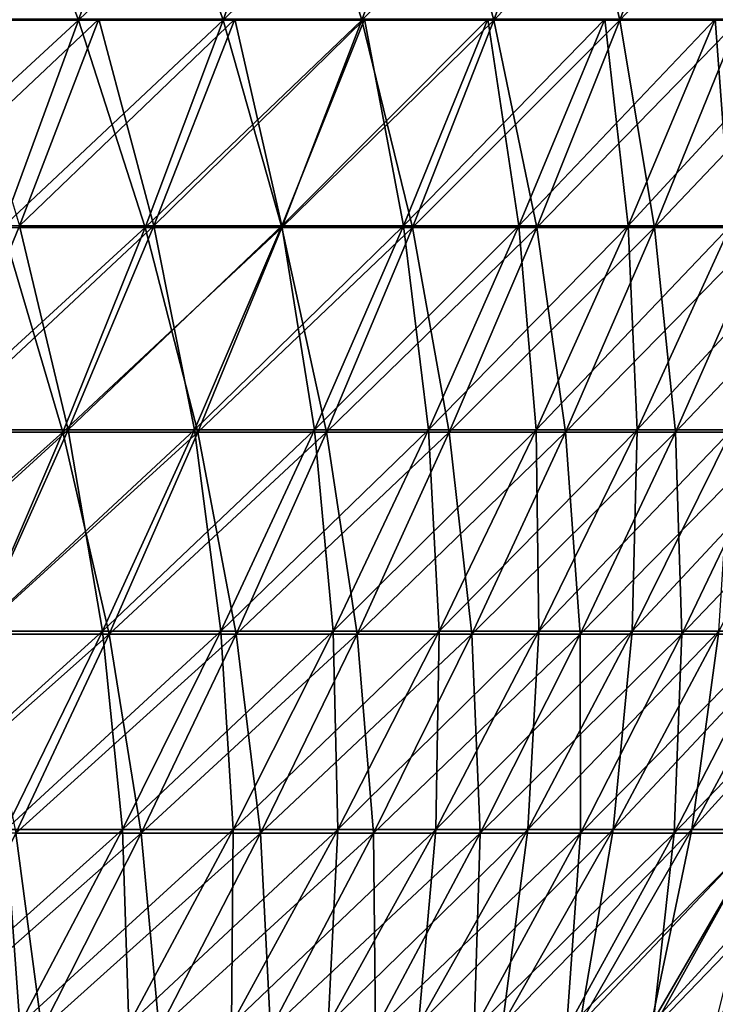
# Model space of a CAD drawing. Header units: millimetres. Extents: x -125 to 125, y -45 to 4025.
# Tile 733 of 755: x 90 to 100, y 3960 to 3974. Entities that reach past the tile are written whole.
import ezdxf

# ---------------------------------------------------------------- set-up
doc = ezdxf.new("R2010")
doc.units = ezdxf.units.MM
doc.header["$LTSCALE"] = 6.999206
for name, color, linetype in [('21', 7, 'CONTINUOUS'), ('22', 7, 'CONTINUOUS'), ('23', 7, 'CONTINUOUS'), ('24', 7, 'CONTINUOUS')]:
    doc.layers.add(name, color=color, linetype=linetype)

msp = doc.modelspace()

# ---------------------------------------------------------------- linework, layer by layer
at = {"layer": '21', "color": 7, "linetype": 'CONTINUOUS'}
for points in [[(88.946, 3974.102, 71.575), (91.108, 3974.102, 68.802), (89.955, 3977.112, 72.387), (88.946, 3974.102, 71.575)], [(89.955, 3977.112, 72.387), (91.108, 3974.102, 68.802), (92.142, 3977.112, 69.582), (89.955, 3977.112, 72.387)], [(91.108, 3974.102, 68.802), (93.184, 3974.102, 65.964), (92.142, 3977.112, 69.582), (91.108, 3974.102, 68.802)], [(92.142, 3977.112, 69.582), (93.184, 3974.102, 65.964), (94.241, 3977.112, 66.712), (92.142, 3977.112, 69.582)], [(93.184, 3974.102, 65.964), (95.171, 3974.102, 63.063), (94.241, 3977.112, 66.712), (93.184, 3974.102, 65.964)], [(94.241, 3977.112, 66.712), (95.171, 3974.102, 63.063), (96.25, 3977.112, 63.778), (94.241, 3977.112, 66.712)], [(95.171, 3974.102, 63.063), (97.068, 3974.102, 60.102), (96.25, 3977.112, 63.778), (95.171, 3974.102, 63.063)], [(96.25, 3977.112, 63.778), (97.068, 3974.102, 60.102), (98.169, 3977.112, 60.784), (96.25, 3977.112, 63.778)], [(97.068, 3974.102, 60.102), (98.873, 3974.102, 57.084), (98.169, 3977.112, 60.784), (97.068, 3974.102, 60.102)], [(98.169, 3977.112, 60.784), (98.873, 3974.102, 57.084), (99.994, 3977.112, 57.732), (98.169, 3977.112, 60.784)], [(98.873, 3974.102, 57.084), (100.584, 3974.102, 54.012), (99.994, 3977.112, 57.732), (98.873, 3974.102, 57.084)], [(99.994, 3977.112, 57.732), (100.584, 3974.102, 54.012), (101.725, 3977.112, 54.625), (99.994, 3977.112, 57.732)], [(88.946, 3974.102, 71.575), (90.013, 3971.128, 67.974), (91.108, 3974.102, 68.802), (88.946, 3974.102, 71.575)], [(90.013, 3971.128, 67.974), (92.063, 3971.128, 65.17), (91.108, 3974.102, 68.802), (90.013, 3971.128, 67.974)], [(91.108, 3974.102, 68.802), (92.063, 3971.128, 65.17), (93.184, 3974.102, 65.964), (91.108, 3974.102, 68.802)], [(92.063, 3971.128, 65.17), (94.026, 3971.128, 62.304), (93.184, 3974.102, 65.964), (92.063, 3971.128, 65.17)], [(93.184, 3974.102, 65.964), (94.026, 3971.128, 62.304), (95.171, 3974.102, 63.063), (93.184, 3974.102, 65.964)], [(94.026, 3971.128, 62.304), (95.9, 3971.128, 59.379), (95.171, 3974.102, 63.063), (94.026, 3971.128, 62.304)], [(95.171, 3974.102, 63.063), (95.9, 3971.128, 59.379), (97.068, 3974.102, 60.102), (95.171, 3974.102, 63.063)], [(95.9, 3971.128, 59.379), (97.684, 3971.128, 56.398), (97.068, 3974.102, 60.102), (95.9, 3971.128, 59.379)], [(97.068, 3974.102, 60.102), (97.684, 3971.128, 56.398), (98.873, 3974.102, 57.084), (97.068, 3974.102, 60.102)], [(97.684, 3971.128, 56.398), (99.374, 3971.128, 53.363), (98.873, 3974.102, 57.084), (97.684, 3971.128, 56.398)], [(98.873, 3974.102, 57.084), (99.374, 3971.128, 53.363), (100.584, 3974.102, 54.012), (98.873, 3974.102, 57.084)], [(99.374, 3971.128, 53.363), (100.97, 3971.128, 50.277), (100.584, 3974.102, 54.012), (99.374, 3971.128, 53.363)], [(88.855, 3968.19, 67.1), (90.879, 3968.19, 64.332), (90.013, 3971.128, 67.974), (88.855, 3968.19, 67.1)], [(90.013, 3971.128, 67.974), (90.879, 3968.19, 64.332), (92.063, 3971.128, 65.17), (90.013, 3971.128, 67.974)], [(90.879, 3968.19, 64.332), (92.817, 3968.19, 61.503), (92.063, 3971.128, 65.17), (90.879, 3968.19, 64.332)], [(92.063, 3971.128, 65.17), (92.817, 3968.19, 61.503), (94.026, 3971.128, 62.304), (92.063, 3971.128, 65.17)], [(92.817, 3968.19, 61.503), (94.667, 3968.19, 58.615), (94.026, 3971.128, 62.304), (92.817, 3968.19, 61.503)], [(94.026, 3971.128, 62.304), (94.667, 3968.19, 58.615), (95.9, 3971.128, 59.379), (94.026, 3971.128, 62.304)], [(94.667, 3968.19, 58.615), (96.427, 3968.19, 55.672), (95.9, 3971.128, 59.379), (94.667, 3968.19, 58.615)], [(95.9, 3971.128, 59.379), (96.427, 3968.19, 55.672), (97.684, 3971.128, 56.398), (95.9, 3971.128, 59.379)], [(96.427, 3968.19, 55.672), (98.096, 3968.19, 52.676), (97.684, 3971.128, 56.398), (96.427, 3968.19, 55.672)], [(97.684, 3971.128, 56.398), (98.096, 3968.19, 52.676), (99.374, 3971.128, 53.363), (97.684, 3971.128, 56.398)], [(98.096, 3968.19, 52.676), (99.672, 3968.19, 49.631), (99.374, 3971.128, 53.363), (98.096, 3968.19, 52.676)], [(99.374, 3971.128, 53.363), (99.672, 3968.19, 49.631), (100.97, 3971.128, 50.277), (99.374, 3971.128, 53.363)], [(99.672, 3968.19, 49.631), (101.153, 3968.19, 46.538), (100.97, 3971.128, 50.277), (99.672, 3968.19, 49.631)], [(88.855, 3968.19, 67.1), (89.633, 3965.291, 63.45), (90.879, 3968.19, 64.332), (88.855, 3968.19, 67.1)], [(89.633, 3965.291, 63.45), (91.544, 3965.291, 60.659), (90.879, 3968.19, 64.332), (89.633, 3965.291, 63.45)], [(90.879, 3968.19, 64.332), (91.544, 3965.291, 60.659), (92.817, 3968.19, 61.503), (90.879, 3968.19, 64.332)], [(91.544, 3965.291, 60.659), (93.369, 3965.291, 57.811), (92.817, 3968.19, 61.503), (91.544, 3965.291, 60.659)], [(92.817, 3968.19, 61.503), (93.369, 3965.291, 57.811), (94.667, 3968.19, 58.615), (92.817, 3968.19, 61.503)], [(93.369, 3965.291, 57.811), (95.105, 3965.291, 54.909), (94.667, 3968.19, 58.615), (93.369, 3965.291, 57.811)], [(94.667, 3968.19, 58.615), (95.105, 3965.291, 54.909), (96.427, 3968.19, 55.672), (94.667, 3968.19, 58.615)], [(95.105, 3965.291, 54.909), (96.75, 3965.291, 51.954), (96.427, 3968.19, 55.672), (95.105, 3965.291, 54.909)], [(96.427, 3968.19, 55.672), (96.75, 3965.291, 51.954), (98.096, 3968.19, 52.676), (96.427, 3968.19, 55.672)], [(96.75, 3965.291, 51.954), (98.305, 3965.291, 48.95), (98.096, 3968.19, 52.676), (96.75, 3965.291, 51.954)], [(98.096, 3968.19, 52.676), (98.305, 3965.291, 48.95), (99.672, 3968.19, 49.631), (98.096, 3968.19, 52.676)], [(98.305, 3965.291, 48.95), (99.765, 3965.291, 45.899), (99.672, 3968.19, 49.631), (98.305, 3965.291, 48.95)], [(99.672, 3968.19, 49.631), (99.765, 3965.291, 45.899), (101.153, 3968.19, 46.538), (99.672, 3968.19, 49.631)], [(99.765, 3965.291, 45.899), (101.131, 3965.291, 42.805), (101.153, 3968.19, 46.538), (99.765, 3965.291, 45.899)], [(89.633, 3965.291, 63.45), (90.208, 3962.434, 59.774), (91.544, 3965.291, 60.659), (89.633, 3965.291, 63.45)], [(90.208, 3962.434, 59.774), (92.006, 3962.434, 56.968), (91.544, 3965.291, 60.659), (90.208, 3962.434, 59.774)], [(91.544, 3965.291, 60.659), (92.006, 3962.434, 56.968), (93.369, 3965.291, 57.811), (91.544, 3965.291, 60.659)], [(92.006, 3962.434, 56.968), (93.717, 3962.434, 54.107), (93.369, 3965.291, 57.811), (92.006, 3962.434, 56.968)], [(93.369, 3965.291, 57.811), (93.717, 3962.434, 54.107), (95.105, 3965.291, 54.909), (93.369, 3965.291, 57.811)], [(93.717, 3962.434, 54.107), (95.339, 3962.434, 51.196), (95.105, 3965.291, 54.909), (93.717, 3962.434, 54.107)], [(95.105, 3965.291, 54.909), (95.339, 3962.434, 51.196), (96.75, 3965.291, 51.954), (95.105, 3965.291, 54.909)], [(95.339, 3962.434, 51.196), (96.87, 3962.434, 48.235), (96.75, 3965.291, 51.954), (95.339, 3962.434, 51.196)], [(96.75, 3965.291, 51.954), (96.87, 3962.434, 48.235), (98.305, 3965.291, 48.95), (96.75, 3965.291, 51.954)], [(96.87, 3962.434, 48.235), (98.309, 3962.434, 45.229), (98.305, 3965.291, 48.95), (96.87, 3962.434, 48.235)], [(98.305, 3965.291, 48.95), (98.309, 3962.434, 45.229), (99.765, 3965.291, 45.899), (98.305, 3965.291, 48.95)], [(98.309, 3962.434, 45.229), (99.656, 3962.434, 42.181), (99.765, 3965.291, 45.899), (98.309, 3962.434, 45.229)], [(99.656, 3962.434, 42.181), (100.907, 3962.434, 39.092), (101.131, 3965.291, 42.805), (99.656, 3962.434, 42.181)], [(99.765, 3965.291, 45.899), (99.656, 3962.434, 42.181), (101.131, 3965.291, 42.805), (99.765, 3965.291, 45.899)], [(88.81, 3959.619, 58.848), (90.58, 3959.619, 56.085), (90.208, 3962.434, 59.774), (88.81, 3959.619, 58.848)], [(90.208, 3962.434, 59.774), (90.58, 3959.619, 56.085), (92.006, 3962.434, 56.968), (90.208, 3962.434, 59.774)], [(90.58, 3959.619, 56.085), (92.264, 3959.619, 53.269), (92.006, 3962.434, 56.968), (90.58, 3959.619, 56.085)], [(92.006, 3962.434, 56.968), (92.264, 3959.619, 53.269), (93.717, 3962.434, 54.107), (92.006, 3962.434, 56.968)], [(92.264, 3959.619, 53.269), (93.861, 3959.619, 50.402), (93.717, 3962.434, 54.107), (92.264, 3959.619, 53.269)], [(93.717, 3962.434, 54.107), (93.861, 3959.619, 50.402), (95.339, 3962.434, 51.196), (93.717, 3962.434, 54.107)], [(93.861, 3959.619, 50.402), (95.369, 3959.619, 47.488), (95.339, 3962.434, 51.196), (93.861, 3959.619, 50.402)], [(95.339, 3962.434, 51.196), (95.369, 3959.619, 47.488), (96.87, 3962.434, 48.235), (95.339, 3962.434, 51.196)], [(95.369, 3959.619, 47.488), (96.786, 3959.619, 44.529), (96.87, 3962.434, 48.235), (95.369, 3959.619, 47.488)], [(96.786, 3959.619, 44.529), (98.111, 3959.619, 41.527), (98.309, 3962.434, 45.229), (96.786, 3959.619, 44.529)], [(96.87, 3962.434, 48.235), (96.786, 3959.619, 44.529), (98.309, 3962.434, 45.229), (96.87, 3962.434, 48.235)], [(98.111, 3959.619, 41.527), (99.344, 3959.619, 38.486), (99.656, 3962.434, 42.181), (98.111, 3959.619, 41.527)], [(98.309, 3962.434, 45.229), (98.111, 3959.619, 41.527), (99.656, 3962.434, 42.181), (98.309, 3962.434, 45.229)], [(99.344, 3959.619, 38.486), (100.482, 3959.619, 35.408), (100.907, 3962.434, 39.092), (99.344, 3959.619, 38.486)], [(99.656, 3962.434, 42.181), (99.344, 3959.619, 38.486), (100.907, 3962.434, 39.092), (99.656, 3962.434, 42.181)]]:
    msp.add_3dface(points, dxfattribs=at)
at = {"layer": '22', "color": 7, "linetype": 'CONTINUOUS'}
for points in [[(91.108, 3974.102, -68.802), (88.946, 3974.102, -71.575), (92.142, 3977.112, -69.582), (91.108, 3974.102, -68.802)], [(92.142, 3977.112, -69.582), (88.946, 3974.102, -71.575), (89.955, 3977.112, -72.387), (92.142, 3977.112, -69.582)], [(93.184, 3974.102, -65.964), (91.108, 3974.102, -68.802), (94.241, 3977.112, -66.712), (93.184, 3974.102, -65.964)], [(94.241, 3977.112, -66.712), (91.108, 3974.102, -68.802), (92.142, 3977.112, -69.582), (94.241, 3977.112, -66.712)], [(95.171, 3974.102, -63.063), (93.184, 3974.102, -65.964), (96.25, 3977.112, -63.778), (95.171, 3974.102, -63.063)], [(96.25, 3977.112, -63.778), (93.184, 3974.102, -65.964), (94.241, 3977.112, -66.712), (96.25, 3977.112, -63.778)], [(97.068, 3974.102, -60.102), (95.171, 3974.102, -63.063), (98.169, 3977.112, -60.784), (97.068, 3974.102, -60.102)], [(98.169, 3977.112, -60.784), (95.171, 3974.102, -63.063), (96.25, 3977.112, -63.778), (98.169, 3977.112, -60.784)], [(98.873, 3974.102, -57.084), (97.068, 3974.102, -60.102), (99.994, 3977.112, -57.732), (98.873, 3974.102, -57.084)], [(99.994, 3977.112, -57.732), (97.068, 3974.102, -60.102), (98.169, 3977.112, -60.784), (99.994, 3977.112, -57.732)], [(100.584, 3974.102, -54.012), (98.873, 3974.102, -57.084), (101.725, 3977.112, -54.625), (100.584, 3974.102, -54.012)], [(101.725, 3977.112, -54.625), (98.873, 3974.102, -57.084), (99.994, 3977.112, -57.732), (101.725, 3977.112, -54.625)], [(90.013, 3971.128, -67.974), (87.877, 3971.128, -70.714), (91.108, 3974.102, -68.802), (90.013, 3971.128, -67.974)], [(91.108, 3974.102, -68.802), (87.877, 3971.128, -70.714), (88.946, 3974.102, -71.575), (91.108, 3974.102, -68.802)], [(92.063, 3971.128, -65.17), (90.013, 3971.128, -67.974), (93.184, 3974.102, -65.964), (92.063, 3971.128, -65.17)], [(93.184, 3974.102, -65.964), (90.013, 3971.128, -67.974), (91.108, 3974.102, -68.802), (93.184, 3974.102, -65.964)], [(94.026, 3971.128, -62.304), (92.063, 3971.128, -65.17), (95.171, 3974.102, -63.063), (94.026, 3971.128, -62.304)], [(95.171, 3974.102, -63.063), (92.063, 3971.128, -65.17), (93.184, 3974.102, -65.964), (95.171, 3974.102, -63.063)], [(95.9, 3971.128, -59.379), (94.026, 3971.128, -62.304), (97.068, 3974.102, -60.102), (95.9, 3971.128, -59.379)], [(97.068, 3974.102, -60.102), (94.026, 3971.128, -62.304), (95.171, 3974.102, -63.063), (97.068, 3974.102, -60.102)], [(97.684, 3971.128, -56.398), (95.9, 3971.128, -59.379), (98.873, 3974.102, -57.084), (97.684, 3971.128, -56.398)], [(98.873, 3974.102, -57.084), (95.9, 3971.128, -59.379), (97.068, 3974.102, -60.102), (98.873, 3974.102, -57.084)], [(99.374, 3971.128, -53.363), (97.684, 3971.128, -56.398), (100.584, 3974.102, -54.012), (99.374, 3971.128, -53.363)], [(100.584, 3974.102, -54.012), (97.684, 3971.128, -56.398), (98.873, 3974.102, -57.084), (100.584, 3974.102, -54.012)], [(100.97, 3971.128, -50.277), (99.374, 3971.128, -53.363), (102.199, 3974.102, -50.889), (100.97, 3971.128, -50.277)], [(102.199, 3974.102, -50.889), (99.374, 3971.128, -53.363), (100.584, 3974.102, -54.012), (102.199, 3974.102, -50.889)], [(90.879, 3968.19, -64.332), (88.855, 3968.19, -67.1), (92.063, 3971.128, -65.17), (90.879, 3968.19, -64.332)], [(92.063, 3971.128, -65.17), (88.855, 3968.19, -67.1), (90.013, 3971.128, -67.974), (92.063, 3971.128, -65.17)], [(92.817, 3968.19, -61.503), (90.879, 3968.19, -64.332), (94.026, 3971.128, -62.304), (92.817, 3968.19, -61.503)], [(94.026, 3971.128, -62.304), (90.879, 3968.19, -64.332), (92.063, 3971.128, -65.17), (94.026, 3971.128, -62.304)], [(94.667, 3968.19, -58.615), (92.817, 3968.19, -61.503), (95.9, 3971.128, -59.379), (94.667, 3968.19, -58.615)], [(95.9, 3971.128, -59.379), (92.817, 3968.19, -61.503), (94.026, 3971.128, -62.304), (95.9, 3971.128, -59.379)], [(96.427, 3968.19, -55.672), (94.667, 3968.19, -58.615), (97.684, 3971.128, -56.398), (96.427, 3968.19, -55.672)], [(97.684, 3971.128, -56.398), (94.667, 3968.19, -58.615), (95.9, 3971.128, -59.379), (97.684, 3971.128, -56.398)], [(98.096, 3968.19, -52.676), (96.427, 3968.19, -55.672), (99.374, 3971.128, -53.363), (98.096, 3968.19, -52.676)], [(99.374, 3971.128, -53.363), (96.427, 3968.19, -55.672), (97.684, 3971.128, -56.398), (99.374, 3971.128, -53.363)], [(99.672, 3968.19, -49.631), (98.096, 3968.19, -52.676), (100.97, 3971.128, -50.277), (99.672, 3968.19, -49.631)], [(100.97, 3971.128, -50.277), (98.096, 3968.19, -52.676), (99.374, 3971.128, -53.363), (100.97, 3971.128, -50.277)], [(101.153, 3968.19, -46.538), (99.672, 3968.19, -49.631), (102.471, 3971.128, -47.144), (101.153, 3968.19, -46.538)], [(102.471, 3971.128, -47.144), (99.672, 3968.19, -49.631), (100.97, 3971.128, -50.277), (102.471, 3971.128, -47.144)], [(89.633, 3965.291, -63.45), (87.636, 3965.291, -66.18), (90.879, 3968.19, -64.332), (89.633, 3965.291, -63.45)], [(90.879, 3968.19, -64.332), (87.636, 3965.291, -66.18), (88.855, 3968.19, -67.1), (90.879, 3968.19, -64.332)], [(91.544, 3965.291, -60.659), (89.633, 3965.291, -63.45), (92.817, 3968.19, -61.503), (91.544, 3965.291, -60.659)], [(92.817, 3968.19, -61.503), (89.633, 3965.291, -63.45), (90.879, 3968.19, -64.332), (92.817, 3968.19, -61.503)], [(93.369, 3965.291, -57.811), (91.544, 3965.291, -60.659), (94.667, 3968.19, -58.615), (93.369, 3965.291, -57.811)], [(94.667, 3968.19, -58.615), (91.544, 3965.291, -60.659), (92.817, 3968.19, -61.503), (94.667, 3968.19, -58.615)], [(95.105, 3965.291, -54.909), (93.369, 3965.291, -57.811), (96.427, 3968.19, -55.672), (95.105, 3965.291, -54.909)], [(96.427, 3968.19, -55.672), (93.369, 3965.291, -57.811), (94.667, 3968.19, -58.615), (96.427, 3968.19, -55.672)], [(96.75, 3965.291, -51.954), (95.105, 3965.291, -54.909), (98.096, 3968.19, -52.676), (96.75, 3965.291, -51.954)], [(98.096, 3968.19, -52.676), (95.105, 3965.291, -54.909), (96.427, 3968.19, -55.672), (98.096, 3968.19, -52.676)], [(98.305, 3965.291, -48.95), (96.75, 3965.291, -51.954), (99.672, 3968.19, -49.631), (98.305, 3965.291, -48.95)], [(99.672, 3968.19, -49.631), (96.75, 3965.291, -51.954), (98.096, 3968.19, -52.676), (99.672, 3968.19, -49.631)], [(99.765, 3965.291, -45.899), (98.305, 3965.291, -48.95), (101.153, 3968.19, -46.538), (99.765, 3965.291, -45.899)], [(101.153, 3968.19, -46.538), (98.305, 3965.291, -48.95), (99.672, 3968.19, -49.631), (101.153, 3968.19, -46.538)], [(101.131, 3965.291, -42.805), (99.765, 3965.291, -45.899), (102.538, 3968.19, -43.401), (101.131, 3965.291, -42.805)], [(102.538, 3968.19, -43.401), (99.765, 3965.291, -45.899), (101.153, 3968.19, -46.538), (102.538, 3968.19, -43.401)], [(90.208, 3962.434, -59.774), (88.325, 3962.434, -62.524), (91.544, 3965.291, -60.659), (90.208, 3962.434, -59.774)], [(91.544, 3965.291, -60.659), (88.325, 3962.434, -62.524), (89.633, 3965.291, -63.45), (91.544, 3965.291, -60.659)], [(92.006, 3962.434, -56.968), (90.208, 3962.434, -59.774), (93.369, 3965.291, -57.811), (92.006, 3962.434, -56.968)], [(93.369, 3965.291, -57.811), (90.208, 3962.434, -59.774), (91.544, 3965.291, -60.659), (93.369, 3965.291, -57.811)], [(93.717, 3962.434, -54.107), (92.006, 3962.434, -56.968), (95.105, 3965.291, -54.909), (93.717, 3962.434, -54.107)], [(95.105, 3965.291, -54.909), (92.006, 3962.434, -56.968), (93.369, 3965.291, -57.811), (95.105, 3965.291, -54.909)], [(95.339, 3962.434, -51.196), (93.717, 3962.434, -54.107), (96.75, 3965.291, -51.954), (95.339, 3962.434, -51.196)], [(96.75, 3965.291, -51.954), (93.717, 3962.434, -54.107), (95.105, 3965.291, -54.909), (96.75, 3965.291, -51.954)], [(96.87, 3962.434, -48.235), (95.339, 3962.434, -51.196), (98.305, 3965.291, -48.95), (96.87, 3962.434, -48.235)], [(98.305, 3965.291, -48.95), (95.339, 3962.434, -51.196), (96.75, 3965.291, -51.954), (98.305, 3965.291, -48.95)], [(98.309, 3962.434, -45.229), (96.87, 3962.434, -48.235), (99.765, 3965.291, -45.899), (98.309, 3962.434, -45.229)], [(99.765, 3965.291, -45.899), (96.87, 3962.434, -48.235), (98.305, 3965.291, -48.95), (99.765, 3965.291, -45.899)], [(99.656, 3962.434, -42.181), (98.309, 3962.434, -45.229), (101.131, 3965.291, -42.805), (99.656, 3962.434, -42.181)], [(101.131, 3965.291, -42.805), (98.309, 3962.434, -45.229), (99.765, 3965.291, -45.899), (101.131, 3965.291, -42.805)], [(100.907, 3962.434, -39.092), (99.656, 3962.434, -42.181), (102.402, 3965.291, -39.671), (100.907, 3962.434, -39.092)], [(102.402, 3965.291, -39.671), (99.656, 3962.434, -42.181), (101.131, 3965.291, -42.805), (102.402, 3965.291, -39.671)], [(90.58, 3959.619, -56.085), (88.81, 3959.619, -58.848), (92.006, 3962.434, -56.968), (90.58, 3959.619, -56.085)], [(92.006, 3962.434, -56.968), (88.81, 3959.619, -58.848), (90.208, 3962.434, -59.774), (92.006, 3962.434, -56.968)], [(92.264, 3959.619, -53.269), (90.58, 3959.619, -56.085), (93.717, 3962.434, -54.107), (92.264, 3959.619, -53.269)], [(93.717, 3962.434, -54.107), (90.58, 3959.619, -56.085), (92.006, 3962.434, -56.968), (93.717, 3962.434, -54.107)], [(93.861, 3959.619, -50.402), (92.264, 3959.619, -53.269), (95.339, 3962.434, -51.196), (93.861, 3959.619, -50.402)], [(95.339, 3962.434, -51.196), (92.264, 3959.619, -53.269), (93.717, 3962.434, -54.107), (95.339, 3962.434, -51.196)], [(95.369, 3959.619, -47.488), (93.861, 3959.619, -50.402), (96.87, 3962.434, -48.235), (95.369, 3959.619, -47.488)], [(96.87, 3962.434, -48.235), (93.861, 3959.619, -50.402), (95.339, 3962.434, -51.196), (96.87, 3962.434, -48.235)], [(96.786, 3959.619, -44.529), (95.369, 3959.619, -47.488), (98.309, 3962.434, -45.229), (96.786, 3959.619, -44.529)], [(98.309, 3962.434, -45.229), (95.369, 3959.619, -47.488), (96.87, 3962.434, -48.235), (98.309, 3962.434, -45.229)], [(98.111, 3959.619, -41.527), (96.786, 3959.619, -44.529), (99.656, 3962.434, -42.181), (98.111, 3959.619, -41.527)], [(99.656, 3962.434, -42.181), (96.786, 3959.619, -44.529), (98.309, 3962.434, -45.229), (99.656, 3962.434, -42.181)], [(99.344, 3959.619, -38.486), (98.111, 3959.619, -41.527), (100.907, 3962.434, -39.092), (99.344, 3959.619, -38.486)], [(100.907, 3962.434, -39.092), (98.111, 3959.619, -41.527), (99.656, 3962.434, -42.181), (100.907, 3962.434, -39.092)], [(100.482, 3959.619, -35.408), (99.344, 3959.619, -38.486), (102.063, 3962.434, -35.966), (100.482, 3959.619, -35.408)], [(102.063, 3962.434, -35.966), (99.344, 3959.619, -38.486), (100.907, 3962.434, -39.092), (102.063, 3962.434, -35.966)]]:
    msp.add_3dface(points, dxfattribs=at)
at = {"layer": '23', "color": 7, "linetype": 'CONTINUOUS'}
for points in [[(89.364, 3974.118, -67.484), (90.26, 3971.152, -63.894), (91.4, 3974.118, -64.7), (89.364, 3974.118, -67.484)], [(90.26, 3971.152, -63.894), (92.185, 3971.152, -61.084), (91.4, 3974.118, -64.7), (90.26, 3971.152, -63.894)], [(91.4, 3974.118, -64.7), (92.185, 3971.152, -61.084), (93.349, 3974.118, -61.855), (91.4, 3974.118, -64.7)], [(92.185, 3971.152, -61.084), (94.022, 3971.152, -58.216), (93.349, 3974.118, -61.855), (92.185, 3971.152, -61.084)], [(93.349, 3974.118, -61.855), (94.022, 3971.152, -58.216), (95.209, 3974.118, -58.951), (93.349, 3974.118, -61.855)], [(94.022, 3971.152, -58.216), (95.771, 3971.152, -55.293), (95.209, 3974.118, -58.951), (94.022, 3971.152, -58.216)], [(95.209, 3974.118, -58.951), (95.771, 3971.152, -55.293), (96.98, 3974.118, -55.991), (95.209, 3974.118, -58.951)], [(95.771, 3971.152, -55.293), (97.428, 3971.152, -52.318), (96.98, 3974.118, -55.991), (95.771, 3971.152, -55.293)], [(96.98, 3974.118, -55.991), (97.428, 3971.152, -52.318), (98.658, 3974.118, -52.978), (96.98, 3974.118, -55.991)], [(97.428, 3971.152, -52.318), (98.993, 3971.152, -49.293), (98.658, 3974.118, -52.978), (97.428, 3971.152, -52.318)], [(98.658, 3974.118, -52.978), (98.993, 3971.152, -49.293), (100.243, 3974.118, -49.915), (98.658, 3974.118, -52.978)], [(98.993, 3971.152, -49.293), (100.464, 3971.152, -46.221), (100.243, 3974.118, -49.915), (98.993, 3971.152, -49.293)], [(100.243, 3974.118, -49.915), (100.464, 3971.152, -46.221), (101.732, 3974.118, -46.804), (100.243, 3974.118, -49.915)], [(89.057, 3968.223, -63.042), (90.956, 3968.223, -60.27), (90.26, 3971.152, -63.894), (89.057, 3968.223, -63.042)], [(90.26, 3971.152, -63.894), (90.956, 3968.223, -60.27), (92.185, 3971.152, -61.084), (90.26, 3971.152, -63.894)], [(90.956, 3968.223, -60.27), (92.769, 3968.223, -57.44), (92.185, 3971.152, -61.084), (90.956, 3968.223, -60.27)], [(92.185, 3971.152, -61.084), (92.769, 3968.223, -57.44), (94.022, 3971.152, -58.216), (92.185, 3971.152, -61.084)], [(92.769, 3968.223, -57.44), (94.494, 3968.223, -54.556), (94.022, 3971.152, -58.216), (92.769, 3968.223, -57.44)], [(94.022, 3971.152, -58.216), (94.494, 3968.223, -54.556), (95.771, 3971.152, -55.293), (94.022, 3971.152, -58.216)], [(94.494, 3968.223, -54.556), (96.129, 3968.223, -51.62), (95.771, 3971.152, -55.293), (94.494, 3968.223, -54.556)], [(95.771, 3971.152, -55.293), (96.129, 3968.223, -51.62), (97.428, 3971.152, -52.318), (95.771, 3971.152, -55.293)], [(96.129, 3968.223, -51.62), (97.673, 3968.223, -48.635), (97.428, 3971.152, -52.318), (96.129, 3968.223, -51.62)], [(97.428, 3971.152, -52.318), (97.673, 3968.223, -48.635), (98.993, 3971.152, -49.293), (97.428, 3971.152, -52.318)], [(97.673, 3968.223, -48.635), (99.124, 3968.223, -45.604), (98.993, 3971.152, -49.293), (97.673, 3968.223, -48.635)], [(98.993, 3971.152, -49.293), (99.124, 3968.223, -45.604), (100.464, 3971.152, -46.221), (98.993, 3971.152, -49.293)], [(99.124, 3968.223, -45.604), (100.482, 3968.223, -42.53), (100.464, 3971.152, -46.221), (99.124, 3968.223, -45.604)], [(89.057, 3968.223, -63.042), (89.662, 3965.335, -59.412), (90.956, 3968.223, -60.27), (89.057, 3968.223, -63.042)], [(89.662, 3965.335, -59.412), (91.449, 3965.335, -56.623), (90.956, 3968.223, -60.27), (89.662, 3965.335, -59.412)], [(90.956, 3968.223, -60.27), (91.449, 3965.335, -56.623), (92.769, 3968.223, -57.44), (90.956, 3968.223, -60.27)], [(91.449, 3965.335, -56.623), (93.149, 3965.335, -53.78), (92.769, 3968.223, -57.44), (91.449, 3965.335, -56.623)], [(92.769, 3968.223, -57.44), (93.149, 3965.335, -53.78), (94.494, 3968.223, -54.556), (92.769, 3968.223, -57.44)], [(93.149, 3965.335, -53.78), (94.761, 3965.335, -50.886), (94.494, 3968.223, -54.556), (93.149, 3965.335, -53.78)], [(94.494, 3968.223, -54.556), (94.761, 3965.335, -50.886), (96.129, 3968.223, -51.62), (94.494, 3968.223, -54.556)], [(94.761, 3965.335, -50.886), (96.284, 3965.335, -47.944), (96.129, 3968.223, -51.62), (94.761, 3965.335, -50.886)], [(96.129, 3968.223, -51.62), (96.284, 3965.335, -47.944), (97.673, 3968.223, -48.635), (96.129, 3968.223, -51.62)], [(96.284, 3965.335, -47.944), (97.714, 3965.335, -44.956), (97.673, 3968.223, -48.635), (96.284, 3965.335, -47.944)], [(97.673, 3968.223, -48.635), (97.714, 3965.335, -44.956), (99.124, 3968.223, -45.604), (97.673, 3968.223, -48.635)], [(97.714, 3965.335, -44.956), (99.052, 3965.335, -41.925), (99.124, 3968.223, -45.604), (97.714, 3965.335, -44.956)], [(99.052, 3965.335, -41.925), (100.297, 3965.335, -38.855), (100.482, 3968.223, -42.53), (99.052, 3965.335, -41.925)], [(99.124, 3968.223, -45.604), (99.052, 3965.335, -41.925), (100.482, 3968.223, -42.53), (99.124, 3968.223, -45.604)], [(89.662, 3965.335, -59.412), (90.065, 3962.489, -55.766), (91.449, 3965.335, -56.623), (89.662, 3965.335, -59.412)], [(90.065, 3962.489, -55.766), (91.739, 3962.489, -52.966), (91.449, 3965.335, -56.623), (90.065, 3962.489, -55.766)], [(91.449, 3965.335, -56.623), (91.739, 3962.489, -52.966), (93.149, 3965.335, -53.78), (91.449, 3965.335, -56.623)], [(91.739, 3962.489, -52.966), (93.327, 3962.489, -50.115), (93.149, 3965.335, -53.78), (91.739, 3962.489, -52.966)], [(93.149, 3965.335, -53.78), (93.327, 3962.489, -50.115), (94.761, 3965.335, -50.886), (93.149, 3965.335, -53.78)], [(93.327, 3962.489, -50.115), (94.826, 3962.489, -47.218), (94.761, 3965.335, -50.886), (93.327, 3962.489, -50.115)], [(94.761, 3965.335, -50.886), (94.826, 3962.489, -47.218), (96.284, 3965.335, -47.944), (94.761, 3965.335, -50.886)], [(94.826, 3962.489, -47.218), (96.235, 3962.489, -44.275), (96.284, 3965.335, -47.944), (94.826, 3962.489, -47.218)], [(96.235, 3962.489, -44.275), (97.553, 3962.489, -41.291), (97.714, 3965.335, -44.956), (96.235, 3962.489, -44.275)], [(96.284, 3965.335, -47.944), (96.235, 3962.489, -44.275), (97.714, 3965.335, -44.956), (96.284, 3965.335, -47.944)], [(97.553, 3962.489, -41.291), (98.778, 3962.489, -38.267), (99.052, 3965.335, -41.925), (97.553, 3962.489, -41.291)], [(97.714, 3965.335, -44.956), (97.553, 3962.489, -41.291), (99.052, 3965.335, -41.925), (97.714, 3965.335, -44.956)], [(98.778, 3962.489, -38.267), (99.91, 3962.489, -35.207), (100.297, 3965.335, -38.855), (98.778, 3962.489, -38.267)], [(99.052, 3965.335, -41.925), (98.778, 3962.489, -38.267), (100.297, 3965.335, -38.855), (99.052, 3965.335, -41.925)], [(99.91, 3962.489, -35.207), (100.946, 3962.489, -32.113), (101.445, 3965.335, -35.748), (99.91, 3962.489, -35.207)], [(100.297, 3965.335, -38.855), (99.91, 3962.489, -35.207), (101.445, 3965.335, -35.748), (100.297, 3965.335, -38.855)], [(88.616, 3959.688, -54.869), (90.264, 3959.688, -52.114), (90.065, 3962.489, -55.766), (88.616, 3959.688, -54.869)], [(90.065, 3962.489, -55.766), (90.264, 3959.688, -52.114), (91.739, 3962.489, -52.966), (90.065, 3962.489, -55.766)], [(90.264, 3959.688, -52.114), (91.826, 3959.688, -49.309), (91.739, 3962.489, -52.966), (90.264, 3959.688, -52.114)], [(91.739, 3962.489, -52.966), (91.826, 3959.688, -49.309), (93.327, 3962.489, -50.115), (91.739, 3962.489, -52.966)], [(91.826, 3959.688, -49.309), (93.301, 3959.688, -46.458), (93.327, 3962.489, -50.115), (91.826, 3959.688, -49.309)], [(93.301, 3959.688, -46.458), (94.687, 3959.688, -43.563), (94.826, 3962.489, -47.218), (93.301, 3959.688, -46.458)], [(93.327, 3962.489, -50.115), (93.301, 3959.688, -46.458), (94.826, 3962.489, -47.218), (93.327, 3962.489, -50.115)], [(94.687, 3959.688, -43.563), (95.984, 3959.688, -40.626), (96.235, 3962.489, -44.275), (94.687, 3959.688, -43.563)], [(94.826, 3962.489, -47.218), (94.687, 3959.688, -43.563), (96.235, 3962.489, -44.275), (94.826, 3962.489, -47.218)], [(95.984, 3959.688, -40.626), (97.189, 3959.688, -37.651), (97.553, 3962.489, -41.291), (95.984, 3959.688, -40.626)], [(96.235, 3962.489, -44.275), (95.984, 3959.688, -40.626), (97.553, 3962.489, -41.291), (96.235, 3962.489, -44.275)], [(97.189, 3959.688, -37.651), (98.303, 3959.688, -34.641), (98.778, 3962.489, -38.267), (97.189, 3959.688, -37.651)], [(97.553, 3962.489, -41.291), (97.189, 3959.688, -37.651), (98.778, 3962.489, -38.267), (97.553, 3962.489, -41.291)], [(98.303, 3959.688, -34.641), (99.323, 3959.688, -31.597), (99.91, 3962.489, -35.207), (98.303, 3959.688, -34.641)], [(98.778, 3962.489, -38.267), (98.303, 3959.688, -34.641), (99.91, 3962.489, -35.207), (98.778, 3962.489, -38.267)], [(99.323, 3959.688, -31.597), (100.249, 3959.688, -28.523), (100.946, 3962.489, -32.113), (99.323, 3959.688, -31.597)], [(99.91, 3962.489, -35.207), (99.323, 3959.688, -31.597), (100.946, 3962.489, -32.113), (99.91, 3962.489, -35.207)]]:
    msp.add_3dface(points, dxfattribs=at)
at = {"layer": '24', "color": 7, "linetype": 'CONTINUOUS'}
for points in [[(90.26, 3971.152, 63.894), (88.25, 3971.152, 66.643), (91.4, 3974.118, 64.7), (90.26, 3971.152, 63.894)], [(91.4, 3974.118, 64.7), (88.25, 3971.152, 66.643), (89.364, 3974.118, 67.484), (91.4, 3974.118, 64.7)], [(92.185, 3971.152, 61.084), (90.26, 3971.152, 63.894), (93.349, 3974.118, 61.855), (92.185, 3971.152, 61.084)], [(93.349, 3974.118, 61.855), (90.26, 3971.152, 63.894), (91.4, 3974.118, 64.7), (93.349, 3974.118, 61.855)], [(94.022, 3971.152, 58.216), (92.185, 3971.152, 61.084), (95.209, 3974.118, 58.951), (94.022, 3971.152, 58.216)], [(95.209, 3974.118, 58.951), (92.185, 3971.152, 61.084), (93.349, 3974.118, 61.855), (95.209, 3974.118, 58.951)], [(95.771, 3971.152, 55.293), (94.022, 3971.152, 58.216), (96.98, 3974.118, 55.991), (95.771, 3971.152, 55.293)], [(96.98, 3974.118, 55.991), (94.022, 3971.152, 58.216), (95.209, 3974.118, 58.951), (96.98, 3974.118, 55.991)], [(97.428, 3971.152, 52.318), (95.771, 3971.152, 55.293), (98.658, 3974.118, 52.978), (97.428, 3971.152, 52.318)], [(98.658, 3974.118, 52.978), (95.771, 3971.152, 55.293), (96.98, 3974.118, 55.991), (98.658, 3974.118, 52.978)], [(98.993, 3971.152, 49.293), (97.428, 3971.152, 52.318), (100.243, 3974.118, 49.915), (98.993, 3971.152, 49.293)], [(100.243, 3974.118, 49.915), (97.428, 3971.152, 52.318), (98.658, 3974.118, 52.978), (100.243, 3974.118, 49.915)], [(100.464, 3971.152, 46.221), (98.993, 3971.152, 49.293), (101.732, 3974.118, 46.804), (100.464, 3971.152, 46.221)], [(101.732, 3974.118, 46.804), (98.993, 3971.152, 49.293), (100.243, 3974.118, 49.915), (101.732, 3974.118, 46.804)], [(90.956, 3968.223, 60.27), (89.057, 3968.223, 63.042), (92.185, 3971.152, 61.084), (90.956, 3968.223, 60.27)], [(92.185, 3971.152, 61.084), (89.057, 3968.223, 63.042), (90.26, 3971.152, 63.894), (92.185, 3971.152, 61.084)], [(92.769, 3968.223, 57.44), (90.956, 3968.223, 60.27), (94.022, 3971.152, 58.216), (92.769, 3968.223, 57.44)], [(94.022, 3971.152, 58.216), (90.956, 3968.223, 60.27), (92.185, 3971.152, 61.084), (94.022, 3971.152, 58.216)], [(94.494, 3968.223, 54.556), (92.769, 3968.223, 57.44), (95.771, 3971.152, 55.293), (94.494, 3968.223, 54.556)], [(95.771, 3971.152, 55.293), (92.769, 3968.223, 57.44), (94.022, 3971.152, 58.216), (95.771, 3971.152, 55.293)], [(96.129, 3968.223, 51.62), (94.494, 3968.223, 54.556), (97.428, 3971.152, 52.318), (96.129, 3968.223, 51.62)], [(97.428, 3971.152, 52.318), (94.494, 3968.223, 54.556), (95.771, 3971.152, 55.293), (97.428, 3971.152, 52.318)], [(97.673, 3968.223, 48.635), (96.129, 3968.223, 51.62), (98.993, 3971.152, 49.293), (97.673, 3968.223, 48.635)], [(98.993, 3971.152, 49.293), (96.129, 3968.223, 51.62), (97.428, 3971.152, 52.318), (98.993, 3971.152, 49.293)], [(99.124, 3968.223, 45.604), (97.673, 3968.223, 48.635), (100.464, 3971.152, 46.221), (99.124, 3968.223, 45.604)], [(100.464, 3971.152, 46.221), (97.673, 3968.223, 48.635), (98.993, 3971.152, 49.293), (100.464, 3971.152, 46.221)], [(100.482, 3968.223, 42.53), (99.124, 3968.223, 45.604), (101.84, 3971.152, 43.105), (100.482, 3968.223, 42.53)], [(101.84, 3971.152, 43.105), (99.124, 3968.223, 45.604), (100.464, 3971.152, 46.221), (101.84, 3971.152, 43.105)], [(89.662, 3965.335, 59.412), (87.79, 3965.335, 62.145), (90.956, 3968.223, 60.27), (89.662, 3965.335, 59.412)], [(90.956, 3968.223, 60.27), (87.79, 3965.335, 62.145), (89.057, 3968.223, 63.042), (90.956, 3968.223, 60.27)], [(91.449, 3965.335, 56.623), (89.662, 3965.335, 59.412), (92.769, 3968.223, 57.44), (91.449, 3965.335, 56.623)], [(92.769, 3968.223, 57.44), (89.662, 3965.335, 59.412), (90.956, 3968.223, 60.27), (92.769, 3968.223, 57.44)], [(93.149, 3965.335, 53.78), (91.449, 3965.335, 56.623), (94.494, 3968.223, 54.556), (93.149, 3965.335, 53.78)], [(94.494, 3968.223, 54.556), (91.449, 3965.335, 56.623), (92.769, 3968.223, 57.44), (94.494, 3968.223, 54.556)], [(94.761, 3965.335, 50.886), (93.149, 3965.335, 53.78), (96.129, 3968.223, 51.62), (94.761, 3965.335, 50.886)], [(96.129, 3968.223, 51.62), (93.149, 3965.335, 53.78), (94.494, 3968.223, 54.556), (96.129, 3968.223, 51.62)], [(96.284, 3965.335, 47.944), (94.761, 3965.335, 50.886), (97.673, 3968.223, 48.635), (96.284, 3965.335, 47.944)], [(97.673, 3968.223, 48.635), (94.761, 3965.335, 50.886), (96.129, 3968.223, 51.62), (97.673, 3968.223, 48.635)], [(97.714, 3965.335, 44.956), (96.284, 3965.335, 47.944), (99.124, 3968.223, 45.604), (97.714, 3965.335, 44.956)], [(99.124, 3968.223, 45.604), (96.284, 3965.335, 47.944), (97.673, 3968.223, 48.635), (99.124, 3968.223, 45.604)], [(99.052, 3965.335, 41.925), (97.714, 3965.335, 44.956), (100.482, 3968.223, 42.53), (99.052, 3965.335, 41.925)], [(100.482, 3968.223, 42.53), (97.714, 3965.335, 44.956), (99.124, 3968.223, 45.604), (100.482, 3968.223, 42.53)], [(100.297, 3965.335, 38.855), (99.052, 3965.335, 41.925), (101.744, 3968.223, 39.416), (100.297, 3965.335, 38.855)], [(101.744, 3968.223, 39.416), (99.052, 3965.335, 41.925), (100.482, 3968.223, 42.53), (101.744, 3968.223, 39.416)], [(90.065, 3962.489, 55.766), (88.305, 3962.489, 58.513), (91.449, 3965.335, 56.623), (90.065, 3962.489, 55.766)], [(91.449, 3965.335, 56.623), (88.305, 3962.489, 58.513), (89.662, 3965.335, 59.412), (91.449, 3965.335, 56.623)], [(91.739, 3962.489, 52.966), (90.065, 3962.489, 55.766), (93.149, 3965.335, 53.78), (91.739, 3962.489, 52.966)], [(93.149, 3965.335, 53.78), (90.065, 3962.489, 55.766), (91.449, 3965.335, 56.623), (93.149, 3965.335, 53.78)], [(93.327, 3962.489, 50.115), (91.739, 3962.489, 52.966), (94.761, 3965.335, 50.886), (93.327, 3962.489, 50.115)], [(94.761, 3965.335, 50.886), (91.739, 3962.489, 52.966), (93.149, 3965.335, 53.78), (94.761, 3965.335, 50.886)], [(94.826, 3962.489, 47.218), (93.327, 3962.489, 50.115), (96.284, 3965.335, 47.944), (94.826, 3962.489, 47.218)], [(96.284, 3965.335, 47.944), (93.327, 3962.489, 50.115), (94.761, 3965.335, 50.886), (96.284, 3965.335, 47.944)], [(96.235, 3962.489, 44.275), (94.826, 3962.489, 47.218), (97.714, 3965.335, 44.956), (96.235, 3962.489, 44.275)], [(97.714, 3965.335, 44.956), (94.826, 3962.489, 47.218), (96.284, 3965.335, 47.944), (97.714, 3965.335, 44.956)], [(97.553, 3962.489, 41.291), (96.235, 3962.489, 44.275), (99.052, 3965.335, 41.925), (97.553, 3962.489, 41.291)], [(99.052, 3965.335, 41.925), (96.235, 3962.489, 44.275), (97.714, 3965.335, 44.956), (99.052, 3965.335, 41.925)], [(98.778, 3962.489, 38.267), (97.553, 3962.489, 41.291), (100.297, 3965.335, 38.855), (98.778, 3962.489, 38.267)], [(100.297, 3965.335, 38.855), (97.553, 3962.489, 41.291), (99.052, 3965.335, 41.925), (100.297, 3965.335, 38.855)], [(99.91, 3962.489, 35.207), (98.778, 3962.489, 38.267), (101.445, 3965.335, 35.748), (99.91, 3962.489, 35.207)], [(101.445, 3965.335, 35.748), (98.778, 3962.489, 38.267), (100.297, 3965.335, 38.855), (101.445, 3965.335, 35.748)], [(100.946, 3962.489, 32.113), (99.91, 3962.489, 35.207), (102.498, 3965.335, 32.607), (100.946, 3962.489, 32.113)], [(102.498, 3965.335, 32.607), (99.91, 3962.489, 35.207), (101.445, 3965.335, 35.748), (102.498, 3965.335, 32.607)], [(90.264, 3959.688, 52.114), (88.616, 3959.688, 54.869), (91.739, 3962.489, 52.966), (90.264, 3959.688, 52.114)], [(91.739, 3962.489, 52.966), (88.616, 3959.688, 54.869), (90.065, 3962.489, 55.766), (91.739, 3962.489, 52.966)], [(91.826, 3959.688, 49.309), (90.264, 3959.688, 52.114), (93.327, 3962.489, 50.115), (91.826, 3959.688, 49.309)], [(93.327, 3962.489, 50.115), (90.264, 3959.688, 52.114), (91.739, 3962.489, 52.966), (93.327, 3962.489, 50.115)], [(93.301, 3959.688, 46.458), (91.826, 3959.688, 49.309), (94.826, 3962.489, 47.218), (93.301, 3959.688, 46.458)], [(94.826, 3962.489, 47.218), (91.826, 3959.688, 49.309), (93.327, 3962.489, 50.115), (94.826, 3962.489, 47.218)], [(94.687, 3959.688, 43.563), (93.301, 3959.688, 46.458), (96.235, 3962.489, 44.275), (94.687, 3959.688, 43.563)], [(96.235, 3962.489, 44.275), (93.301, 3959.688, 46.458), (94.826, 3962.489, 47.218), (96.235, 3962.489, 44.275)], [(95.984, 3959.688, 40.626), (94.687, 3959.688, 43.563), (97.553, 3962.489, 41.291), (95.984, 3959.688, 40.626)], [(97.553, 3962.489, 41.291), (94.687, 3959.688, 43.563), (96.235, 3962.489, 44.275), (97.553, 3962.489, 41.291)], [(97.189, 3959.688, 37.651), (95.984, 3959.688, 40.626), (98.778, 3962.489, 38.267), (97.189, 3959.688, 37.651)], [(98.778, 3962.489, 38.267), (95.984, 3959.688, 40.626), (97.553, 3962.489, 41.291), (98.778, 3962.489, 38.267)], [(98.303, 3959.688, 34.641), (97.189, 3959.688, 37.651), (99.91, 3962.489, 35.207), (98.303, 3959.688, 34.641)], [(99.91, 3962.489, 35.207), (97.189, 3959.688, 37.651), (98.778, 3962.489, 38.267), (99.91, 3962.489, 35.207)], [(99.323, 3959.688, 31.597), (98.303, 3959.688, 34.641), (100.946, 3962.489, 32.113), (99.323, 3959.688, 31.597)], [(100.946, 3962.489, 32.113), (98.303, 3959.688, 34.641), (99.91, 3962.489, 35.207), (100.946, 3962.489, 32.113)], [(100.249, 3959.688, 28.523), (99.323, 3959.688, 31.597), (101.887, 3962.489, 28.989), (100.249, 3959.688, 28.523)], [(101.887, 3962.489, 28.989), (99.323, 3959.688, 31.597), (100.946, 3962.489, 32.113), (101.887, 3962.489, 28.989)]]:
    msp.add_3dface(points, dxfattribs=at)

doc.saveas('drawing.dxf')
